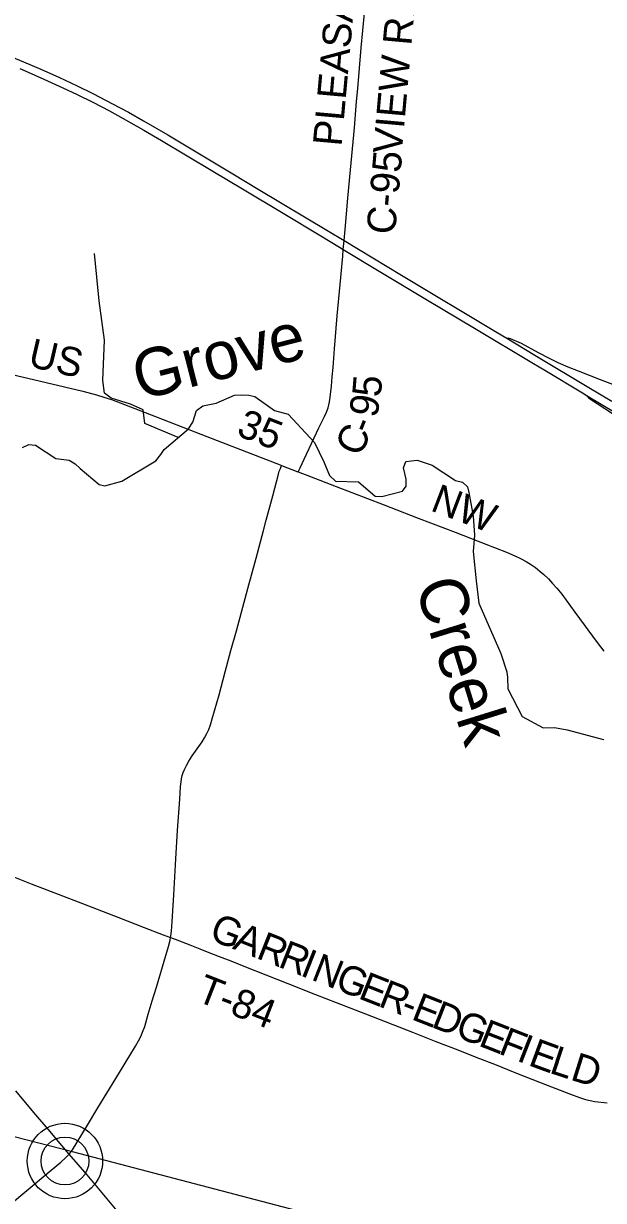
# Model space of a CAD drawing. Extents: x -49 to -8.2, y 9.4 to 23.5.
# Drawn here: x -41.967 to -41.395, y 17.238 to 18.399 of the extents above; entities that cross this region are included whole.
import ezdxf

# ---------------------------------------------------------------- set-up
doc = ezdxf.new("R2010")
doc.units = 0
for name, color, linetype in [('GM_X_County_Road', 7, 'Continuous'), ('GM_X_County_Road_Text', 7, 'Continuous'), ('GM_X_Minor_River', 7, 'Continuous'), ('GM_X_Minor_River_Text', 7, 'Continuous'), ('GM_X_State_Route', 7, 'Continuous'), ('GM_X_Township', 7, 'Continuous'), ('GM_X_Township_Road', 7, 'Continuous'), ('GM_X_Township_Road_Text', 7, 'Continuous'), ('GM_X_Unincorporated', 7, 'Continuous'), ('GM_X_US_Route', 7, 'Continuous')]:
    doc.layers.add(name, color=color, linetype=linetype)

msp = doc.modelspace()

# ---------------------------------------------------------------- linework, layer by layer
at = {"layer": 'GM_X_County_Road'}
for points in [[(-41.6386, 18.3226), (-41.6375, 18.3354), (-41.6339, 18.3756), (-41.6309, 18.4097), (-41.629, 18.4313), (-41.6266, 18.4576), (-41.6223, 18.504), (-41.6203, 18.5272), (-41.6165, 18.5706), (-41.6145, 18.5922), (-41.6138, 18.6026)], [(-41.6627, 18.0507), (-41.6618, 18.06), (-41.6604, 18.0786), (-41.6576, 18.1111), (-41.6548, 18.142), (-41.6523, 18.1699), (-41.6517, 18.1766), (-41.6509, 18.1852), (-41.6499, 18.1962), (-41.6471, 18.2271), (-41.6446, 18.255), (-41.6408, 18.2967), (-41.639, 18.3184), (-41.6386, 18.3226)], [(-42.0096, 18.0573), (-42.0061, 18.0572), (-41.9999, 18.0567), (-41.9937, 18.056), (-41.9876, 18.055), (-41.98, 18.0534), (-41.9452, 18.0452), (-41.909, 18.0366), (-41.8954, 18.0331), (-41.888, 18.0309), (-41.8806, 18.0285), (-41.8719, 18.0253), (-41.8473, 18.0157), (-41.7864, 17.992), (-41.7429, 17.9753), (-41.714, 17.964), (-41.7126, 17.9634)], [(-41.6963, 17.9571), (-41.6944, 17.9611), (-41.6905, 17.9696), (-41.6757, 18.0004), (-41.6703, 18.0116), (-41.6684, 18.0158), (-41.6668, 18.0201), (-41.666, 18.0231), (-41.6653, 18.0261), (-41.6646, 18.0307), (-41.6635, 18.0415), (-41.6627, 18.0507)], [(-41.8223, 17.4974), (-41.8219, 17.4993), (-41.8213, 17.5038), (-41.8207, 17.5131), (-41.8191, 17.5395), (-41.8169, 17.5751), (-41.8153, 17.6031), (-41.8132, 17.634), (-41.8124, 17.6465), (-41.8119, 17.6511), (-41.8114, 17.6542), (-41.8107, 17.6573), (-41.8097, 17.6603), (-41.8086, 17.6632), (-41.8065, 17.6674), (-41.8042, 17.6715), (-41.8009, 17.6767), (-41.7911, 17.6907), (-41.7886, 17.6946), (-41.7863, 17.6987), (-41.7845, 17.7029), (-41.7829, 17.7073), (-41.7811, 17.7132), (-41.7744, 17.7371), (-41.7683, 17.7596), (-41.7626, 17.7806), (-41.7573, 17.8001), (-41.7459, 17.842), (-41.7378, 17.872), (-41.7306, 17.899), (-41.7277, 17.9095), (-41.7213, 17.9335), (-41.7158, 17.9546), (-41.7149, 17.9576), (-41.7144, 17.9591), (-41.7138, 17.9605), (-41.7126, 17.9634)], [(-41.7126, 17.9634), (-41.6966, 17.9572), (-41.6963, 17.9571)], [(-41.6963, 17.9571), (-41.685, 17.9527), (-41.6589, 17.9427), (-41.6125, 17.9248), (-41.5777, 17.9114), (-41.5414, 17.8975), (-41.511, 17.8856), (-41.4907, 17.8778), (-41.4822, 17.8742), (-41.4766, 17.8715), (-41.4712, 17.8685), (-41.4659, 17.8652), (-41.4621, 17.8626), (-41.4572, 17.8588), (-41.4537, 17.8558), (-41.4492, 17.8515), (-41.445, 17.847), (-41.441, 17.8423), (-41.4361, 17.8362), (-41.4231, 17.8187), (-41.401, 17.7887), (-41.3944, 17.7801)], [(-41.9203, 17.2863), (-41.919, 17.2881), (-41.9052, 17.3106), (-41.894, 17.3293), (-41.8762, 17.3584), (-41.8624, 17.381), (-41.8568, 17.3902), (-41.8538, 17.3956), (-41.8517, 17.3998), (-41.8499, 17.404), (-41.8478, 17.4098), (-41.8443, 17.4217), (-41.8403, 17.4351), (-41.8363, 17.4485), (-41.8243, 17.4887), (-41.8228, 17.4947), (-41.8223, 17.4974)], [(-42.4771, 16.8197), (-42.4577, 16.836), (-42.4494, 16.843), (-42.4267, 16.8619), (-42.4006, 16.8839), (-42.3862, 16.8958), (-42.3409, 16.9336), (-42.2955, 16.9714), (-42.2586, 17.0023), (-42.2455, 17.0133), (-42.2157, 17.0381), (-42.1942, 17.056), (-42.1799, 17.0679), (-42.1549, 17.0889), (-42.1202, 17.1177), (-42.0988, 17.1356), (-42.0559, 17.1715), (-42.0202, 17.2014), (-41.9987, 17.2193), (-41.9462, 17.2631), (-41.9307, 17.2759), (-41.926, 17.28), (-41.9227, 17.2832), (-41.9223, 17.2837)], [(-41.9223, 17.2837), (-41.9207, 17.2856), (-41.9203, 17.2863)], [(-41.6982, 17.0176), (-41.7146, 17.0373), (-41.7297, 17.0551), (-41.7436, 17.0718), (-41.7596, 17.0908), (-41.8026, 17.142), (-41.8177, 17.1598), (-41.8398, 17.1859), (-41.8518, 17.2002), (-41.8847, 17.2396), (-41.9047, 17.2633), (-41.9223, 17.2837)]]:
    msp.add_lwpolyline(points, dxfattribs=at)
at = {"layer": 'GM_X_Minor_River'}
for points in [[(-41.8146, 17.9908), (-41.8476, 18.0049), (-41.8493, 18.0181), (-41.8618, 18.0237), (-41.881, 18.0298), (-41.8874, 18.0346), (-41.8892, 18.0473), (-41.8876, 18.0869), (-41.8928, 18.1257), (-41.8972, 18.1726)], [(-41.9685, 17.9811), (-41.9622, 17.9841), (-41.9556, 17.9833), (-41.9355, 17.9703), (-41.9224, 17.9687), (-41.9166, 17.9648), (-41.9115, 17.9602), (-41.8928, 17.9447), (-41.8873, 17.9431), (-41.8702, 17.9479), (-41.8369, 17.968), (-41.832, 17.9742), (-41.8287, 17.9791), (-41.8047, 17.9996), (-41.8004, 18.006), (-41.7966, 18.0175), (-41.7905, 18.0222), (-41.7772, 18.0247), (-41.7591, 18.0327), (-41.7519, 18.0332), (-41.745, 18.0328), (-41.7391, 18.0314), (-41.7197, 18.0175), (-41.7062, 18.014), (-41.6801, 17.986), (-41.6708, 17.9669), (-41.6653, 17.9536), (-41.6593, 17.948), (-41.6366, 17.9471), (-41.6201, 17.933), (-41.6135, 17.9326), (-41.5934, 17.9381), (-41.5897, 17.943), (-41.5897, 17.9498), (-41.5922, 17.961), (-41.5899, 17.9671), (-41.5787, 17.9685), (-41.564, 17.9638), (-41.5409, 17.9486), (-41.5341, 17.947), (-41.529, 17.9424), (-41.5277, 17.9367), (-41.5236, 17.9133), (-41.5221, 17.8947), (-41.5236, 17.8784), (-41.5204, 17.8495), (-41.518, 17.8273), (-41.4963, 17.7777), (-41.4904, 17.7597), (-41.4895, 17.7541), (-41.4891, 17.7429), (-41.475, 17.7155), (-41.4544, 17.7043), (-41.4433, 17.7047), (-41.4308, 17.7025), (-41.3948, 17.6929)]]:
    msp.add_lwpolyline(points, dxfattribs=at)
at = {"layer": 'GM_X_State_Route'}
for points in [[(-41.4904, 18.0889), (-41.4891, 18.0892), (-41.4882, 18.0891), (-41.4868, 18.0887), (-41.476, 18.084), (-41.4594, 18.0749), (-41.4483, 18.0691), (-41.4399, 18.0651), (-41.43, 18.0607), (-41.4199, 18.0566), (-41.3981, 18.0483), (-41.3764, 18.0399)], [(-41.4108, 18.0322), (-41.4108, 18.0319), (-41.4104, 18.0311), (-41.4095, 18.0302), (-41.4085, 18.0294), (-41.3774, 18.0091)]]:
    msp.add_lwpolyline(points, dxfattribs=at)
at = {"layer": 'GM_X_Township'}
msp.add_lwpolyline([(-40.5882, 17.1244), (-40.7343, 17.1261), (-41.0788, 17.1371), (-41.3573, 17.1515), (-41.4235, 17.1561), (-41.919, 17.2861), (-42.4235, 17.4155), (-42.4307, 17.336), (-42.4779, 16.8137), (-42.4838, 16.7488), (-42.5164, 16.3973), (-42.5481, 16.0375), (-42.5821, 15.6616), (-42.6063, 15.3944), (-42.6345, 15.0821), (-42.5793, 15.0769), (-42.3443, 15.0547), (-41.4287, 14.9682), (-41.3564, 14.9614), (-41.0499, 14.9326), (-40.8503, 14.9138), (-40.6501, 14.895)], dxfattribs=at)
at = {"layer": 'GM_X_Township_Road'}
for points in [[(-42.0576, 17.5881), (-42.0497, 17.5854), (-42.0279, 17.577), (-42.0048, 17.568), (-41.983, 17.5596), (-41.9598, 17.5506), (-41.9135, 17.5327), (-41.8743, 17.5177), (-41.8483, 17.5075), (-41.8295, 17.5001), (-41.8223, 17.4974)], [(-41.8223, 17.4974), (-41.8178, 17.4958), (-41.8033, 17.4903), (-41.7934, 17.4863)], [(-41.7934, 17.4863), (-41.786, 17.4833), (-41.7744, 17.4789), (-41.7628, 17.4745), (-41.7484, 17.4687), (-41.7281, 17.4607), (-41.7065, 17.4521), (-41.679, 17.4414), (-41.6588, 17.4333), (-41.6298, 17.422), (-41.5835, 17.404), (-41.5603, 17.3949), (-41.5386, 17.3865), (-41.5198, 17.3792), (-41.5025, 17.3724), (-41.4822, 17.3644), (-41.4562, 17.3542), (-41.4273, 17.3428), (-41.4185, 17.3396), (-41.4126, 17.3377), (-41.4081, 17.3365), (-41.4035, 17.3357), (-41.3912, 17.3343)], [(-41.9261, 17.288), (-41.9297, 17.2923), (-41.9431, 17.3083), (-41.9571, 17.3249), (-41.975, 17.3462)], [(-41.9223, 17.2837), (-41.9229, 17.2843), (-41.9261, 17.288)]]:
    msp.add_lwpolyline(points, dxfattribs=at)
at = {"layer": 'GM_X_Unincorporated'}
for radius in [0.0372, 0.0236]:
    msp.add_circle((-41.9265, 17.2769), radius, dxfattribs=at)
at = {"layer": 'GM_X_US_Route'}
for points in [[(-41.989, 18.3705), (-41.9674, 18.3617), (-41.9503, 18.3544), (-41.9319, 18.3461), (-41.915, 18.3382), (-41.8983, 18.33), (-41.8803, 18.3207), (-41.8639, 18.3119), (-41.849, 18.3036), (-41.8249, 18.2895), (-41.7609, 18.2512), (-41.7356, 18.236), (-41.6663, 18.1945), (-41.6509, 18.1852), (-41.5944, 18.1513), (-41.4999, 18.0946), (-41.4904, 18.0889), (-41.4625, 18.0723), (-41.4092, 18.0404), (-41.3866, 18.0268)], [(-41.9711, 18.355), (-41.9511, 18.3463), (-41.9285, 18.3361), (-41.9144, 18.3294), (-41.8991, 18.3218), (-41.8825, 18.3132), (-41.8689, 18.3058), (-41.8486, 18.2943), (-41.8312, 18.2841), (-41.7805, 18.2538), (-41.7512, 18.2363), (-41.7112, 18.2123), (-41.6739, 18.19), (-41.6553, 18.1788), (-41.6517, 18.1766), (-41.6181, 18.1561), (-41.5701, 18.1275), (-41.5221, 18.0988), (-41.464, 18.0641)], [(-41.464, 18.0641), (-41.4528, 18.0573), (-41.4155, 18.035), (-41.4108, 18.0322)], [(-41.4108, 18.0322), (-41.3555, 17.9991), (-41.3461, 17.9935), (-41.3075, 17.9705), (-41.2967, 17.9643), (-41.2924, 17.9619), (-41.2777, 17.9537), (-41.2561, 17.9414), (-41.2332, 17.9283), (-41.2061, 17.913), (-41.1791, 17.8977)]]:
    msp.add_lwpolyline(points, dxfattribs=at)

# ---------------------------------------------------------------- texts
at = {"layer": 'GM_X_County_Road_Text'}
for s, height, rotation, p in [('PLEASANT', 0.02841, 84.9016, (-41.6535, 18.2777)), ('VIEW RD N', 0.02841, 84.9007, (-41.5941, 18.27)), ('C-95', 0.02841, 84.8672, (-41.6007, 18.1906)), ('US', 0.02841, 347.0043, (-41.964, 18.0614)), ('5', 0.0284, 85.1428, (-41.6148, 18.0302)), ('9', 0.0284, 78.5365, (-41.6188, 18.0095)), ('35', 0.02841, 338.7143, (-41.7583, 17.9934)), ('C', 0.0284, 65.5596, (-41.635, 17.9708)), ('-', 0.0284, 68.1552, (-41.6248, 17.9933)), ('NW', 0.02841, 339.1088, (-41.5667, 17.9192))]:
    msp.add_text(s, height=height, rotation=rotation, dxfattribs=at).set_placement(p)
at = {"layer": 'GM_X_Minor_River_Text'}
for s, height, rotation, p in [('Grove', 0.04735, 14.3646, (-41.8527, 18.0275)), ('Creek', 0.04734, 287.2124, (-41.5811, 17.8453))]:
    msp.add_text(s, height=height, rotation=rotation, dxfattribs=at).set_placement(p)
at = {"layer": 'GM_X_Township_Road_Text'}
for s, height, rotation, p in [('G', 0.0284, 338.5064, (-41.7853, 17.4959)), ('A', 0.0284, 338.5093, (-41.762, 17.4867)), ('R', 0.0284, 338.5052, (-41.7388, 17.4775)), ('R', 0.0284, 338.507, (-41.7171, 17.469)), ('I', 0.0284, 338.5015, (-41.6953, 17.4604)), ('N', 0.0284, 338.5105, (-41.6845, 17.4562)), ('G', 0.0284, 338.5064, (-41.6612, 17.447)), ('T-84', 0.02841, 338.5866, (-41.7982, 17.4354)), ('E', 0.0284, 338.5082, (-41.638, 17.4378)), ('R', 0.0284, 338.5059, (-41.6182, 17.4301)), ('E', 0.0284, 338.5082, (-41.5856, 17.4172)), ('D', 0.0284, 338.5057, (-41.5659, 17.4095)), ('-', 0.0284, 338.5085, (-41.5965, 17.4215)), ('G', 0.0284, 338.5057, (-41.5426, 17.4003)), ('E', 0.0284, 338.5096, (-41.5193, 17.3911)), ('F', 0.0284, 338.5074, (-41.4996, 17.3833)), ('I', 0.0284, 338.6494, (-41.4816, 17.3763)), ('E', 0.0284, 339.8478, (-41.4702, 17.3718)), ('L', 0.0284, 341.7201, (-41.4493, 17.3642)), ('D', 0.0284, 342.6127, (-41.4286, 17.3574))]:
    msp.add_text(s, height=height, rotation=rotation, dxfattribs=at).set_placement(p)

doc.saveas('drawing.dxf')
